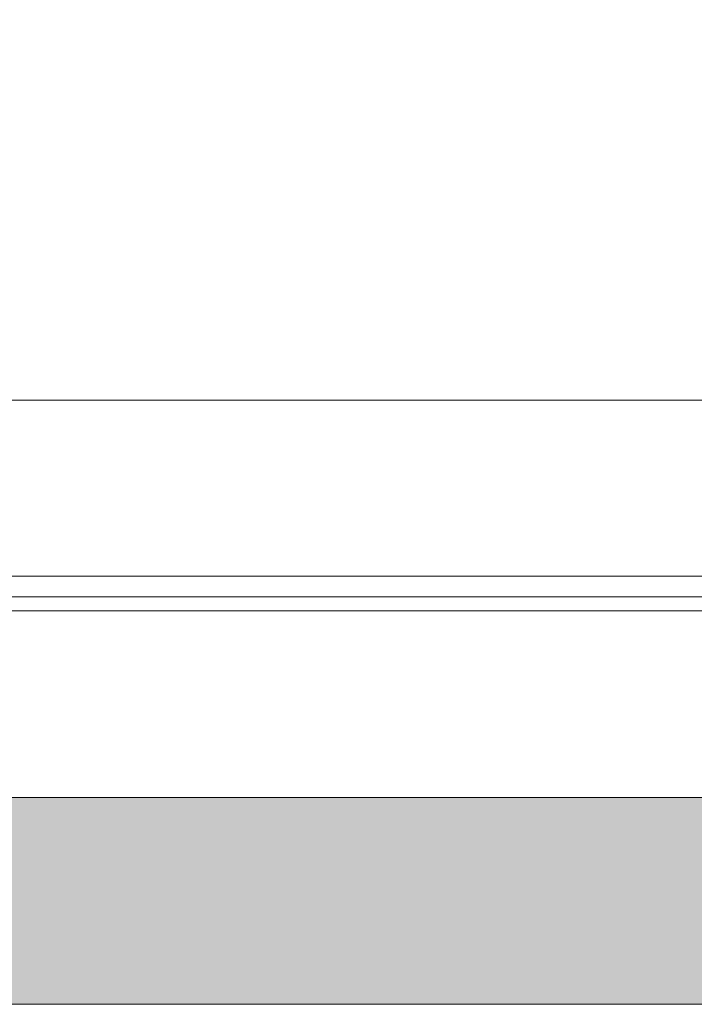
# Model space of a CAD drawing. Header units: millimetres. Extents: x 0 to 650, y -1 to 707.
# Tile 340 of 348: x 551 to 568, y 433 to 457. Entities that reach past the tile are written whole.
import ezdxf
from ezdxf.xclip import XClip

# ---------------------------------------------------------------- set-up
doc = ezdxf.new("R2010")
doc.units = ezdxf.units.MM
doc.header["$MEASUREMENT"] = 0
doc.header["$XCLIPFRAME"] = 0
doc.linetypes.add('Wipeout_Contour', pattern=[1000, 0, -1000])
for name, color, linetype in [('Desenho 2D - Geral.2D', 7, 'Continuous'), ('Laje.ARQ', 7, 'Continuous'), ('Parede.ARQ', 7, 'Continuous')]:
    doc.layers.add(name, color=color, linetype=linetype)

# ---------------------------------------------------------------- blocks, each defined once
blk = doc.blocks.new('Desenho_5_5', base_point=(26.093, 442.806))
at = {"color": 254, "linetype": 'Wipeout_Contour', "lineweight": 0, "ltscale": 2942.660859}
blk.add_wipeout([(548.119, 442.656), (622.619, 442.656), (622.619, 447.406), (548.119, 447.406)], dxfattribs=at).dxf.layer = 'Parede.ARQ'
at = {"layer": 'Desenho 2D - Geral.2D', "color": 7, "linetype": 'Continuous', "lineweight": 0}
blk.add_line((360.064, 443.153), (639.463, 443.153), dxfattribs=at)
at = {"color": 254, "linetype": 'Wipeout_Contour', "lineweight": 0, "ltscale": 2956.346848}
blk.add_wipeout([(546.619, 442.656), (546.619, 437.806), (639.463, 437.806), (639.463, 442.656)], dxfattribs=at).dxf.layer = 'Laje.ARQ'
at = {"color": 254, "linetype": 'Wipeout_Contour', "lineweight": 0, "ltscale": 2959.785647}
blk.add_wipeout([(546.619, 447.406), (624.119, 447.406), (624.119, 456.606), (546.619, 456.606)], dxfattribs=at).dxf.layer = 'Parede.ARQ'
at = {"layer": 'Desenho 2D - Geral.2D', "color": 7, "linetype": 'Continuous', "lineweight": 0}
blk.add_line((360.064, 442.318), (639.463, 442.318), dxfattribs=at)
at = {"layer": 'Laje.ARQ', "color": 83, "linetype": 'Continuous', "lineweight": 0}
blk.add_line((546.619, 442.656), (639.463, 442.656), dxfattribs=at)
at = {"layer": 'Parede.ARQ', "color": 8, "linetype": 'Continuous', "lineweight": 0}
blk.add_line((624.119, 447.406), (546.619, 447.406), dxfattribs=at)
at = {"color": 254, "linetype": 'Wipeout_Contour', "lineweight": 0, "ltscale": 2914.310843}
blk.add_wipeout([(527.113, 437.806), (527.113, 432.806), (639.463, 432.806), (639.463, 437.806)], dxfattribs=at).dxf.layer = 'Laje.ARQ'
at = {"layer": 'Laje.ARQ', "linetype": 'Continuous', "lineweight": 0}
h = blk.add_hatch(dxfattribs=at)
h.set_pattern_fill('Concreto_Celular_0005', color=83, style=0, pattern_type=2)
h.set_pattern_definition([(0, (26.093, 442.806), (0, 7.79423), [0.4875, -4.0125]), (0, (28.343, 446.703), (0, 7.79423), [0.4875, -4.0125]), (60, (26.093, 442.806), (-6.75, 3.89711), [0.4875, -4.0125]), (60, (30.593, 442.806), (-6.75, 3.89711), [0.4875, -4.0125]), (120, (26.58, 442.806), (6.75, 3.89711), [0.4875, -4.0125]), (120, (31.08, 442.806), (6.75, 3.89711), [0.4875, -4.0125]), (0, (26.0927, 443.5559), (0, 1.5), [0, -1.5, 0, -2.25]), (45, (26.8427, 443.5559), (-1.06066, 1.06066), [0, -1.125, 0, -1.875])])
h.paths.add_polyline_path([(527.113, 437.806), (527.113, 432.806), (639.463, 432.806), (639.463, 437.806)])
at = {"layer": 'Laje.ARQ', "color": 7, "linetype": 'Continuous', "lineweight": 0}
for p, q in [((639.463, 437.806), (527.113, 437.806)), ((639.463, 432.806), (527.113, 432.806))]:
    blk.add_line(p, q, dxfattribs=at)

msp = doc.modelspace()

# ---------------------------------------------------------------- block references
at = {"color": 7, "linetype": 'Continuous', "lineweight": 0}
ref = msp.add_blockref('Desenho_5_5', (26.093, 442.806), dxfattribs=at)
XClip(ref).set_block_clipping_path([(360.0636904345, 428.2751855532), (639.463055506, 506.7925253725)])

doc.saveas('drawing.dxf')
